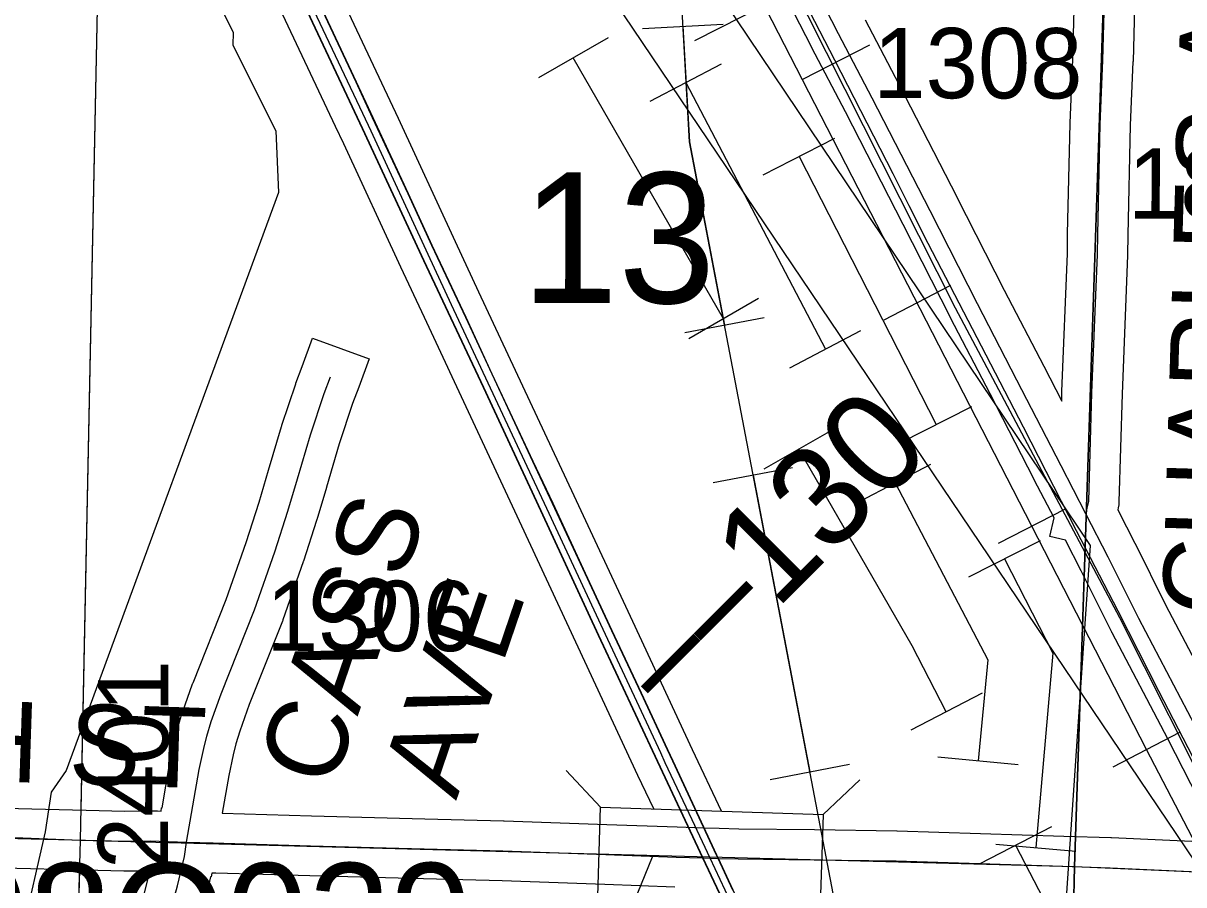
# Model space of a CAD drawing. Extents: x -157.2 to -99.3, y 12.2 to 46.2.
# Drawn here: x -142.044 to -140.888, y 20.037 to 20.895 of the extents above; entities that cross this region are included whole.
import ezdxf

# ---------------------------------------------------------------- set-up
doc = ezdxf.new("R2010")
doc.units = 0
for name, color, linetype in [('tdCoDivCarto', 7, 'Continuous'), ('tdCoHydroRiver', 7, 'Continuous'), ('tdCoInt', 7, 'Continuous'), ('tdCoIntCL', 7, 'Continuous'), ('tdCoIntRte', 7, 'Continuous'), ('tdCoPipe', 7, 'Continuous'), ('tdCoPipe1', 7, 'Continuous'), ('tdCoPipe2', 7, 'Continuous'), ('tdCoRRCL', 7, 'Continuous'), ('tdCoSecRdNmbr', 7, 'Continuous'), ('tdCoSecRdTxt', 7, 'Continuous'), ('tdCoSecRteBand', 7, 'Continuous'), ('tdCoSecRteCL', 7, 'Continuous'), ('tdCoSectLine', 7, 'Continuous'), ('tdCoSectLinePart', 7, 'Continuous'), ('tdCoSectNmbr', 7, 'Continuous'), ('tdCoStrucNonDivPri', 7, 'Continuous'), ('tdCoStrucPriMaintName', 7, 'Continuous'), ('tdCoStrucSecFHWANum', 7, 'Continuous'), ('tdCoSurfAsphalt', 7, 'Continuous'), ('tdCoSurfGravel', 7, 'Continuous'), ('tdCoTwpBndry', 7, 'Continuous'), ('tdCoTwpBndryShd', 7, 'Continuous'), ('tdStHwyIntRefPost1', 7, 'Continuous'), ('tdStHwyIntRefPost5', 7, 'Continuous')]:
    doc.layers.add(name, color=color, linetype=linetype)

msp = doc.modelspace()

# ---------------------------------------------------------------- linework, layer by layer
at = {"layer": 'tdCoDivCarto'}
for points in [[(-141.4024, 20.1716), (-141.4287, 20.2279), (-141.4578, 20.29), (-141.4844, 20.3472), (-141.5167, 20.417), (-141.5365, 20.4587), (-141.5772, 20.5457), (-141.6033, 20.6022), (-141.6371, 20.674), (-141.6607, 20.7255), (-141.696, 20.8012), (-141.7125, 20.8365), (-141.7559, 20.9295)], [(-141.4024, 20.1716), (-141.4287, 20.2279), (-141.4578, 20.29), (-141.4844, 20.3472), (-141.5167, 20.417), (-141.5365, 20.4587), (-141.5772, 20.5457), (-141.6033, 20.6022), (-141.6371, 20.674), (-141.6607, 20.7255), (-141.696, 20.8012), (-141.7125, 20.8365), (-141.7559, 20.9295)], [(-141.7665, 20.9185), (-141.7066, 20.7905), (-141.6455, 20.6591), (-141.586, 20.5328), (-141.5288, 20.4098), (-141.4714, 20.2857), (-141.4127, 20.1602), (-141.3675, 20.0639), (-141.351, 20.0288), (-141.2884, 19.8934), (-141.2265, 19.7609), (-141.1636, 19.6258), (-141.1012, 19.4921), (-141.0627, 19.4098), (-141.0383, 19.3575), (-140.9735, 19.2182), (-140.9212, 19.1062)], [(-141.7665, 20.9185), (-141.7066, 20.7905), (-141.6455, 20.6591), (-141.586, 20.5328), (-141.5288, 20.4098), (-141.4714, 20.2857), (-141.4127, 20.1602), (-141.3675, 20.0639), (-141.351, 20.0288), (-141.2884, 19.8934), (-141.2265, 19.7609), (-141.1636, 19.6258), (-141.1012, 19.4921), (-141.0627, 19.4098), (-141.0383, 19.3575), (-140.9735, 19.2182), (-140.9212, 19.1062)], [(-141.4024, 20.1716), (-141.4024, 20.1716)], [(-141.3535, 20.0665), (-141.3971, 20.1603), (-141.4024, 20.1716)], [(-141.3535, 20.0665), (-141.3971, 20.1603), (-141.4024, 20.1716)], [(-140.9296, 19.1568), (-140.9902, 19.2873), (-141.0119, 19.3349), (-141.0469, 19.4089), (-141.0548, 19.4259), (-141.1084, 19.5415), (-141.1239, 19.5741), (-141.172, 19.6767), (-141.1942, 19.7238), (-141.2324, 19.8076), (-141.2775, 19.9036), (-141.3372, 20.0316), (-141.352, 20.0634), (-141.3535, 20.0665)], [(-141.3535, 20.0665), (-141.3535, 20.0665)], [(-140.9296, 19.1568), (-140.9902, 19.2873), (-141.0119, 19.3349), (-141.0469, 19.4089), (-141.0548, 19.4259), (-141.1084, 19.5415), (-141.1239, 19.5741), (-141.172, 19.6767), (-141.1942, 19.7238), (-141.2324, 19.8076), (-141.2775, 19.9036), (-141.3372, 20.0316), (-141.352, 20.0634), (-141.3535, 20.0665)]]:
    msp.add_lwpolyline(points, dxfattribs=at)
at = {"layer": 'tdCoHydroRiver'}
msp.add_lwpolyline([(-141.8975, 21.0129), (-141.8354, 20.886), (-141.8358, 20.8734), (-141.7928, 20.7883), (-141.7901, 20.7266), (-142.0016, 20.1508), (-142.0165, 20.1292), (-142.0225, 20.0899), (-142.0686, 19.8893), (-142.1688, 19.6747), (-142.2153, 19.5562)], dxfattribs=at)
at = {"layer": 'tdCoInt'}
for points in [[(-141.3488, 20.1105), (-141.3778, 20.1715), (-141.4373, 20.2992), (-141.4957, 20.4247), (-141.5906, 20.6275), (-141.614, 20.6776), (-141.6708, 20.8005), (-141.6791, 20.8181), (-141.7425, 20.9528), (-141.7498, 20.9697), (-141.8043, 21.0874), (-141.841, 21.166), (-141.8616, 21.2117), (-141.8798, 21.2494), (-141.8961, 21.2787), (-141.921, 21.3201), (-141.9362, 21.3426), (-141.9475, 21.3595), (-142.1009, 21.5651), (-142.1969, 21.6933), (-142.2191, 21.7229), (-142.2537, 21.7696), (-142.3135, 21.8503)], [(-141.4163, 20.1126), (-141.4321, 20.1459), (-141.4917, 20.2739), (-141.55, 20.3993), (-141.6449, 20.6021), (-141.6684, 20.6523), (-141.7252, 20.7751), (-141.7334, 20.7926), (-141.7972, 20.9281), (-141.8046, 20.9452), (-141.8587, 21.0621), (-141.8956, 21.141), (-141.916, 21.1863), (-141.9331, 21.2218), (-141.948, 21.2487), (-141.9716, 21.2878), (-141.986, 21.3091), (-141.9965, 21.3248), (-142.1489, 21.5292), (-142.2449, 21.6573), (-142.2672, 21.6871), (-142.3019, 21.7339), (-142.3413, 21.787)]]:
    msp.add_lwpolyline(points, dxfattribs=at)
at = {"layer": 'tdCoIntCL'}
msp.add_lwpolyline([(-140.9283, 19.1366), (-141.0102, 19.3131), (-141.1718, 19.6586), (-141.2314, 19.7868), (-141.3154, 19.9679), (-141.3452, 20.0317), (-141.3601, 20.0636), (-141.378, 20.1019), (-141.4049, 20.1587), (-141.4095, 20.1685), (-141.4095, 20.1685), (-141.4645, 20.2865), (-141.5229, 20.412), (-141.6177, 20.6148), (-141.6412, 20.665), (-141.698, 20.7878), (-141.7062, 20.8054), (-141.7699, 20.9404)], dxfattribs=at)
at = {"layer": 'tdCoIntRte'}
for points in [[(-141.3376, 20.0316), (-141.3524, 20.0634), (-141.3539, 20.0665), (-141.3975, 20.1603), (-141.4028, 20.1716), (-141.4291, 20.2279), (-141.4582, 20.29), (-141.4848, 20.3472), (-141.5171, 20.417), (-141.5368, 20.4587), (-141.5775, 20.5457), (-141.6037, 20.6022), (-141.6375, 20.674), (-141.6611, 20.7255), (-141.6964, 20.8012), (-141.7129, 20.8365), (-141.7563, 20.9295)], [(-141.3376, 20.0316), (-141.3524, 20.0634), (-141.3539, 20.0665), (-141.3975, 20.1603), (-141.4028, 20.1716), (-141.4291, 20.2279), (-141.4582, 20.29), (-141.4848, 20.3472), (-141.5171, 20.417), (-141.5368, 20.4587), (-141.5775, 20.5457), (-141.6037, 20.6022), (-141.6375, 20.674), (-141.6611, 20.7255), (-141.6964, 20.8012), (-141.7129, 20.8365), (-141.7563, 20.9295)], [(-141.7669, 20.9185), (-141.707, 20.7905), (-141.6458, 20.6591), (-141.5864, 20.5328), (-141.5292, 20.4098), (-141.4717, 20.2857), (-141.413, 20.1602), (-141.3679, 20.0639), (-141.3514, 20.0288), (-141.2888, 19.8934), (-141.2269, 19.7609), (-141.164, 19.6258), (-141.1016, 19.4921), (-141.0631, 19.4098), (-141.0387, 19.3575), (-140.9738, 19.2182), (-140.9216, 19.1062)], [(-141.7669, 20.9185), (-141.707, 20.7905), (-141.6458, 20.6591), (-141.5864, 20.5328), (-141.5292, 20.4098), (-141.4717, 20.2857), (-141.413, 20.1602), (-141.3679, 20.0639), (-141.3514, 20.0288), (-141.2888, 19.8934), (-141.2269, 19.7609), (-141.164, 19.6258), (-141.1016, 19.4921), (-141.0631, 19.4098), (-141.0387, 19.3575), (-140.9738, 19.2182), (-140.9216, 19.1062)]]:
    msp.add_lwpolyline(points, dxfattribs=at)
at = {"layer": 'tdCoPipe'}
for p, q in [((-141.4276, 20.89), (-141.3472, 20.8945)), ((-141.4618, 20.8809), (-141.5313, 20.8409)), ((-141.312, 20.621), (-141.3815, 20.5809)), ((-141.3856, 20.5871), (-141.3065, 20.6023)), ((-141.2372, 20.491), (-141.3066, 20.451)), ((-141.3571, 20.4378), (-141.2781, 20.4529)), ((-141.0894, 20.2279), (-141.1605, 20.191)), ((-141.3006, 20.1421), (-141.2214, 20.1572)), ((-141.0203, 20.0948), (-141.0915, 20.0579))]:
    msp.add_line(p, q, dxfattribs=at)
for points in [[(-144.0839, 25.9289), (-143.0557, 24.1836), (-143.0817, 23.1552), (-142.6266, 23.0405), (-142.4589, 23.021), (-142.0525, 22.2835), (-141.7584, 21.7253), (-141.5819, 21.1849), (-141.5118, 21.0011), (-140.849, 20.0177), (-140.5583, 19.0507), (-140.0767, 18.1611), (-139.8647, 17.7233), (-139.9431, 16.503)], [(-140.7939, 17.0158), (-140.771, 17.5856), (-141.3809, 20.7773), (-141.4061, 21.2289), (-141.2323, 21.3329), (-141.6198, 22.0977), (-141.6066, 22.6198), (-141.8066, 22.8738), (-141.7898, 23.3819), (-141.8432, 23.4016), (-141.8037, 25.2014)], [(-141.2153, 16.938), (-140.9814, 20.3752), (-141.4436, 21.0626), (-141.5868, 21.3985), (-141.9847, 21.8504), (-142.4211, 22.4672), (-142.8261, 23.0072), (-142.8339, 23.1351), (-143.0775, 23.1591), (-143.0801, 23.5043)], [(-141.3873, 20.8923), (-141.3809, 20.7773), (-141.346, 20.5947)], [(-141.3468, 20.6009), (-141.4966, 20.8609)], [(-141.125, 20.2095), (-141.1589, 20.275), (-141.2719, 20.471)], [(-141.3175, 20.4453), (-141.261, 20.1496)], [(-140.9177, 19.81), (-141.0559, 20.0763)]]:
    msp.add_lwpolyline(points, dxfattribs=at)
at = {"layer": 'tdCoPipe1'}
for p, q in [((-141.3756, 20.878), (-141.3042, 20.9145)), ((-141.3073, 20.7444), (-141.2359, 20.7809)), ((-141.1709, 20.4773), (-141.0995, 20.5137)), ((-141.1026, 20.3437), (-141.0313, 20.3801)), ((-141.0758, 20.0777), (-140.996, 20.0707))]:
    msp.add_line(p, q, dxfattribs=at)
for points in [[(-141.2716, 20.7627), (-141.2497, 20.7198), (-141.1352, 20.4955)], [(-141.0669, 20.3619), (-141.0188, 20.2677), (-141.0359, 20.0742)]]:
    msp.add_lwpolyline(points, dxfattribs=at)
at = {"layer": 'tdCoPipe2'}
for p, q in [((-141.4201, 20.8178), (-141.349, 20.8549)), ((-141.281, 20.5519), (-141.21, 20.5891)), ((-141.2115, 20.419), (-141.1405, 20.4562)), ((-141.1333, 20.1645), (-141.0535, 20.1569))]:
    msp.add_line(p, q, dxfattribs=at)
for points in [[(-141.3845, 20.8363), (-141.2455, 20.5705)], [(-141.176, 20.4376), (-141.0838, 20.2613), (-141.0934, 20.1607)]]:
    msp.add_lwpolyline(points, dxfattribs=at)
at = {"layer": 'tdCoRRCL'}
for p, q in [((-141.2016, 20.8734), (-141.2684, 20.8392)), ((-141.1208, 20.634), (-141.1874, 20.5996)), ((-141.0065, 20.4112), (-141.0733, 20.3771)), ((-140.8926, 20.1889), (-140.9592, 20.1544))]:
    msp.add_line(p, q, dxfattribs=at)
for points in [[(-140.3534, 19.0604), (-140.4681, 19.2829), (-140.5829, 19.5046), (-140.6971, 19.7279), (-140.8098, 19.9493), (-140.9255, 20.1719), (-141.0398, 20.3943), (-141.2681, 20.839), (-141.3823, 21.0614), (-141.4969, 21.2842), (-141.612, 21.5059), (-141.7254, 21.729), (-141.84, 21.9507), (-141.9544, 22.1731), (-142.0685, 22.3954), (-142.1832, 22.6177), (-142.2973, 22.84), (-142.4116, 23.0627), (-142.526, 23.2846), (-142.6235, 23.5158), (-142.7365, 23.738), (-142.8687, 23.9514), (-142.984, 24.1736), (-143.0984, 24.3958)], [(-140.1996, 18.8285), (-140.5577, 19.5193), (-140.9523, 20.3029), (-141.116, 20.6115), (-141.6842, 21.7387), (-142.5552, 23.4113), (-142.5792, 23.4515)], [(-140.3542, 19.1435), (-140.4072, 19.2468), (-140.4318, 19.2939), (-140.4761, 19.3813), (-140.4853, 19.3993), (-140.5133, 19.452), (-140.5639, 19.5503), (-140.6339, 19.6866), (-140.679, 19.775), (-140.7152, 19.8452), (-140.7632, 19.9385), (-140.8177, 20.0437), (-140.8599, 20.1268), (-140.9134, 20.2301), (-140.9537, 20.3095), (-140.9954, 20.3897), (-141.0481, 20.493), (-141.0901, 20.5735), (-141.143, 20.676), (-141.1621, 20.7136), (-141.1781, 20.7454), (-141.2361, 20.8584), (-141.2958, 20.9745)]]:
    msp.add_lwpolyline(points, dxfattribs=at)
at = {"layer": 'tdCoSecRteBand'}
for points in [[(-141.0101, 20.519), (-141.0099, 20.5281), (-141.0099, 20.5282), (-141.0099, 20.5284), (-141.0044, 20.6658), (-141.0042, 20.6852), (-141.0042, 20.6853), (-141.0042, 20.6855), (-141.0017, 20.7955), (-141.0017, 20.7958), (-141.0017, 20.7961), (-140.999, 20.8592), (-140.9948, 21.0213)], [(-140.9348, 21.0185), (-140.939, 20.8574), (-140.939, 20.8571), (-140.9391, 20.8569), (-140.9418, 20.7938), (-140.9442, 20.6843), (-140.9445, 20.6647), (-140.9445, 20.6643), (-140.9445, 20.6639), (-140.9499, 20.5262), (-140.9531, 20.4186), (-140.9532, 20.4156), (-140.9538, 20.4127), (-140.9543, 20.4106), (-140.9456, 20.3937), (-140.9372, 20.3774), (-140.9371, 20.3772), (-140.937, 20.377), (-140.9066, 20.3159), (-140.851, 20.2101)], [(-140.8587, 20.0928), (-140.9042, 20.1824), (-140.9598, 20.2882), (-140.96, 20.2885), (-140.9601, 20.2888), (-140.9906, 20.35), (-141.0063, 20.3805), (-141.022, 20.3841), (-141.0177, 20.4026), (-141.0374, 20.4406), (-141.0374, 20.4406), (-141.0374, 20.4407), (-141.0813, 20.5262), (-141.1207, 20.602), (-141.1207, 20.6022), (-141.1208, 20.6023), (-141.1679, 20.6949), (-141.2255, 20.807), (-141.259, 20.871), (-141.259, 20.8711), (-141.2591, 20.8712), (-141.3241, 20.9981)], [(-141.2058, 20.8987), (-141.1723, 20.8347), (-141.1722, 20.8346), (-141.1722, 20.8345), (-141.1145, 20.7223), (-141.1144, 20.7223), (-141.1144, 20.7222), (-141.0674, 20.6296), (-141.028, 20.5538), (-141.0279, 20.5537), (-141.0279, 20.5536), (-141.0101, 20.519)], [(-142.0627, 20.1135), (-141.9817, 20.1115), (-141.9817, 20.1115), (-141.9816, 20.1115), (-141.9432, 20.1105), (-141.9183, 20.1108), (-141.9177, 20.1108), (-141.9171, 20.1108), (-141.9107, 20.1106), (-141.9072, 20.1104), (-141.9067, 20.1139), (-141.9062, 20.1138), (-141.8987, 20.157), (-141.8986, 20.1576), (-141.8984, 20.1583), (-141.8937, 20.1795), (-141.8937, 20.1795), (-141.8937, 20.1796), (-141.891, 20.1917), (-141.8908, 20.1928), (-141.8904, 20.1939), (-141.886, 20.2084), (-141.8858, 20.2091), (-141.8855, 20.2098), (-141.8757, 20.2374), (-141.8755, 20.2379), (-141.8753, 20.2384), (-141.8422, 20.3214), (-141.8224, 20.3781), (-141.8095, 20.4181), (-141.8, 20.4501), (-141.7872, 20.4937), (-141.787, 20.4942), (-141.7869, 20.4948), (-141.773, 20.536), (-141.7729, 20.5364), (-141.7728, 20.5368), (-141.7666, 20.5535), (-141.7562, 20.5817), (-141.6999, 20.561), (-141.7103, 20.5328), (-141.7163, 20.5165), (-141.7298, 20.4762), (-141.7424, 20.4331), (-141.7425, 20.4331), (-141.7425, 20.433), (-141.7521, 20.4007), (-141.7522, 20.4004), (-141.7523, 20.4001), (-141.7654, 20.3594), (-141.7655, 20.359), (-141.7656, 20.3587), (-141.7858, 20.301), (-141.786, 20.3004), (-141.7863, 20.2998), (-141.8194, 20.2167), (-141.8288, 20.1902), (-141.8327, 20.1774), (-141.8352, 20.1665), (-141.8397, 20.146), (-141.8462, 20.1085), (-141.7574, 20.1058), (-141.6443, 20.1029), (-141.5659, 20.1009), (-141.5657, 20.1009), (-141.5655, 20.1009), (-141.463, 20.0972), (-141.3932, 20.0947), (-141.3665, 20.0939), (-141.3511, 20.0934), (-141.3317, 20.0928), (-141.2563, 20.092), (-141.2563, 20.092), (-141.2562, 20.092), (-141.1743, 20.0908), (-141.1741, 20.0908), (-141.1738, 20.0908), (-141.0081, 20.0856), (-141.0081, 20.0856), (-141.0081, 20.0856), (-140.961, 20.0841), (-140.9608, 20.0841), (-140.9606, 20.0841), (-140.8515, 20.0791)], [(-141.9237, 20.0291), (-141.9199, 20.0433), (-141.9182, 20.0508), (-141.9184, 20.0508), (-141.9431, 20.0505), (-141.9437, 20.0505), (-141.9442, 20.0505), (-141.9831, 20.0515), (-142.0643, 20.0535)], [(-141.3953, 20.0348), (-141.4651, 20.0372), (-141.4651, 20.0372), (-141.4651, 20.0372), (-141.5675, 20.0409), (-141.6458, 20.0429), (-141.6458, 20.0429), (-141.6458, 20.0429), (-141.759, 20.0459), (-141.7591, 20.0459), (-141.7591, 20.0459), (-141.8526, 20.0487), (-141.8526, 20.0487), (-141.8563, 20.0488), (-141.8563, 20.0488), (-141.8563, 20.0488), (-141.8563, 20.0488), (-141.8566, 20.0488), (-141.8573, 20.0449), (-141.8579, 20.045), (-141.8616, 20.029)]]:
    msp.add_lwpolyline(points, dxfattribs=at)
at = {"layer": 'tdCoSecRteCL'}
for points in [[(-140.986, 20.4066), (-141.0107, 20.4544), (-141.0546, 20.5399), (-141.0941, 20.6159), (-141.1412, 20.7086), (-141.1989, 20.8208), (-141.2324, 20.8849), (-141.2975, 21.0119), (-141.3202, 21.0551), (-141.3759, 21.1651), (-141.4065, 21.2245), (-141.4322, 21.2741), (-141.456, 21.3208)], [(-140.986, 20.4066), (-140.9831, 20.4194), (-140.9799, 20.5272), (-140.9745, 20.6651), (-140.9742, 20.6848), (-140.9717, 20.7948), (-140.969, 20.8582), (-140.9646, 21.0281), (-140.9638, 21.0502)], [(-141.8817, 20.0796), (-141.8691, 20.1518), (-141.8644, 20.173), (-141.8617, 20.1851), (-141.8573, 20.1997), (-141.8474, 20.2273), (-141.8141, 20.3109), (-141.7939, 20.3686), (-141.7808, 20.4093), (-141.7712, 20.4416), (-141.7584, 20.4852), (-141.7446, 20.5264), (-141.7384, 20.5432)], [(-140.8008, 20.0464), (-140.8319, 20.1064), (-140.8775, 20.1962), (-140.9333, 20.3022), (-140.9639, 20.3636), (-140.986, 20.4066)], [(-142.4735, 20.0965), (-142.4394, 20.0953), (-142.3659, 20.0931), (-142.2736, 20.0901), (-142.1858, 20.0874), (-142.0635, 20.0835), (-141.9824, 20.0815), (-141.9434, 20.0805), (-141.918, 20.0808), (-141.8817, 20.0796)], [(-142.0151, 19.0978), (-142.0129, 19.175), (-142.0109, 19.2413), (-142.0062, 19.4155), (-142.0018, 19.574), (-141.9979, 19.7225), (-141.9949, 19.8224), (-141.9942, 19.8298), (-141.9922, 19.8367), (-141.9863, 19.8502), (-141.9702, 19.8749), (-141.9362, 19.9299), (-141.9177, 19.9649), (-141.9081, 19.9851), (-141.9012, 20.0021), (-141.895, 20.0204), (-141.8908, 20.0359), (-141.8839, 20.0653), (-141.8817, 20.0796)], [(-141.8817, 20.0796), (-141.8554, 20.0788), (-141.7582, 20.0758), (-141.645, 20.0729), (-141.5666, 20.0709), (-141.464, 20.0672), (-141.3942, 20.0647), (-141.3675, 20.0639), (-141.352, 20.0634), (-141.3323, 20.0628), (-141.2566, 20.062), (-141.1748, 20.0608), (-141.009, 20.0556), (-140.9619, 20.0541), (-140.8229, 20.0477), (-140.8008, 20.0464)]]:
    msp.add_lwpolyline(points, dxfattribs=at)
at = {"layer": 'tdCoSectLine'}
for points in [[(-141.9873, 20.0816), (-141.967, 21.0729)], [(-140.9973, 20.0552), (-140.9642, 21.0502)], [(-142.9649, 20.121), (-141.9873, 20.0816)], [(-142.0155, 19.0978), (-142.0006, 19.5381), (-142.002, 19.553), (-141.9873, 20.0816)], [(-141.9873, 20.0816), (-140.9973, 20.0552)], [(-141.0197, 19.061), (-140.9973, 20.0552)], [(-140.9973, 20.0552), (-140.0062, 20.0121)]]:
    msp.add_lwpolyline(points, dxfattribs=at)
at = {"layer": 'tdCoSectLinePart'}
for points in [[(-141.9866, 20.1118), (-141.967, 21.0729)], [(-140.9963, 20.0852), (-140.9877, 20.3433)], [(-141.9924, 19.8973), (-141.9881, 20.0518)]]:
    msp.add_lwpolyline(points, dxfattribs=at)
at = {"layer": 'tdCoStrucNonDivPri'}
for p, q in [((-141.4693, 20.1143), (-141.5035, 20.1508)), ((-141.2477, 20.1072), (-141.2113, 20.1415))]:
    msp.add_line(p, q, dxfattribs=at)
msp.add_lwpolyline([(-141.4693, 20.1143), (-141.2477, 20.1072), (-141.2509, 20.0073), (-141.4725, 20.0144)], close=True, dxfattribs=at)
at = {"layer": 'tdCoStrucSecFHWANum'}
msp.add_line((-141.4504, 19.9843), (-141.4177, 20.065), dxfattribs=at)
at = {"layer": 'tdCoSurfAsphalt'}
msp.add_lwpolyline([(-140.3387, 19.148), (-140.3969, 19.2607), (-140.4423, 19.349), (-140.4746, 19.4119), (-140.5298, 19.5194), (-140.5517, 19.562), (-140.5942, 19.6444), (-140.6654, 19.7828), (-140.7041, 19.8585), (-140.7319, 19.9125), (-140.781, 20.0079), (-140.8008, 20.0464), (-140.8319, 20.1064), (-140.8775, 20.1962), (-140.9333, 20.3022), (-140.9639, 20.3636), (-140.986, 20.4066), (-141.0107, 20.4544), (-141.0546, 20.5399), (-141.0941, 20.6159), (-141.1412, 20.7086), (-141.1989, 20.8208), (-141.2324, 20.8849), (-141.2975, 21.0119)], dxfattribs=at)
at = {"layer": 'tdCoSurfGravel'}
for points in [[(-140.986, 20.4066), (-140.9831, 20.4194), (-140.9799, 20.5272), (-140.9745, 20.6651), (-140.9742, 20.6848), (-140.9717, 20.7948), (-140.969, 20.8582), (-140.9646, 21.0281), (-140.9638, 21.0502), (-140.9604, 21.1484), (-140.9557, 21.303), (-140.9498, 21.4784), (-140.9444, 21.6532), (-140.9389, 21.8286), (-140.9345, 21.9874), (-140.932, 22.0454), (-140.9278, 22.1437), (-140.9212, 22.3065), (-140.9138, 22.4717), (-140.9069, 22.6451), (-140.8995, 22.8036), (-140.8931, 22.9575), (-140.8913, 23.0263)], [(-141.8908, 20.0359), (-141.8839, 20.0653), (-141.8817, 20.0796), (-141.8691, 20.1518), (-141.8644, 20.173), (-141.8617, 20.1851), (-141.8573, 20.1997), (-141.8474, 20.2273), (-141.8141, 20.3109), (-141.7939, 20.3686), (-141.7808, 20.4093), (-141.7712, 20.4416), (-141.7584, 20.4852), (-141.7446, 20.5264), (-141.7384, 20.5432)], [(-142.0635, 20.0835), (-141.9824, 20.0815), (-141.9434, 20.0805), (-141.918, 20.0808), (-141.8817, 20.0796), (-141.8554, 20.0788), (-141.7582, 20.0758), (-141.645, 20.0729), (-141.5666, 20.0709), (-141.464, 20.0672), (-141.3942, 20.0647), (-141.3675, 20.0639), (-141.352, 20.0634), (-141.3323, 20.0628), (-141.2566, 20.062), (-141.1748, 20.0608), (-141.009, 20.0556), (-140.9619, 20.0541), (-140.8229, 20.0477)]]:
    msp.add_lwpolyline(points, dxfattribs=at)
at = {"layer": 'tdCoTwpBndry'}
msp.add_lwpolyline([(-140.9963, 20.0852), (-140.9877, 20.3435)], dxfattribs=at)
at = {"layer": 'tdCoTwpBndryShd'}
msp.add_lwpolyline([(-140.5574, 35.0411), (-140.6069, 34.0205), (-140.6476, 33.0243), (-140.68, 32.0266), (-140.7194, 31.0261), (-140.7542, 30.0172), (-140.7866, 29.0316), (-140.7992, 28.0152), (-140.8137, 27.0113), (-140.8321, 26.0183), (-140.8465, 25.0216), (-140.872, 24.0239), (-140.8917, 23.0263), (-140.9324, 22.0454), (-140.9642, 21.0502), (-140.9973, 20.0552), (-141.0197, 19.061), (-141.0567, 18.0706), (-141.0904, 17.0763)], dxfattribs=at)

# ---------------------------------------------------------------- texts
at = {"layer": 'tdCoSecRdNmbr'}
for s, rotation, p in [('1308', 359.8922, (-141.1977, 20.8208)), ('1802', 359.8931, (-140.9442, 20.7007)), ('1306', 359.8917, (-141.8026, 20.2702)), ('2401', 89.8925, (-141.9002, 20.0526))]:
    msp.add_text(s, height=0.07, rotation=rotation, dxfattribs=at).set_placement(p)
at = {"layer": 'tdCoSecRdTxt'}
for s, rotation, p in [('CHARLES AVE', 88.3004, (-140.8298, 20.3043)), ('CASS', 71.2155, (-141.7363, 20.1312)), ('AVE', 71.2155, (-141.6132, 20.1205)), ('310TH ST', 358.0977, (-142.3505, 20.1493))]:
    msp.add_text(s, height=0.08, rotation=rotation, dxfattribs=at).set_placement(p)
at = {"layer": 'tdCoSectNmbr'}
msp.add_text('13', height=0.13, rotation=359.8919, dxfattribs=at).set_placement((-141.5484, 20.6168))
at = {"layer": 'tdCoStrucPriMaintName'}
msp.add_text('97298O029', height=0.11, dxfattribs=at).set_placement((-142.3659, 19.9487))
at = {"layer": 'tdStHwyIntRefPost1'}
msp.add_text('‒‒130', height=0.1, rotation=45, dxfattribs=at).set_placement((-141.3997, 20.2052))
at = {"layer": 'tdStHwyIntRefPost5'}
msp.add_text('‒‒130', height=0.1, rotation=45, dxfattribs=at).set_placement((-141.3997, 20.2052))

doc.saveas('drawing.dxf')
